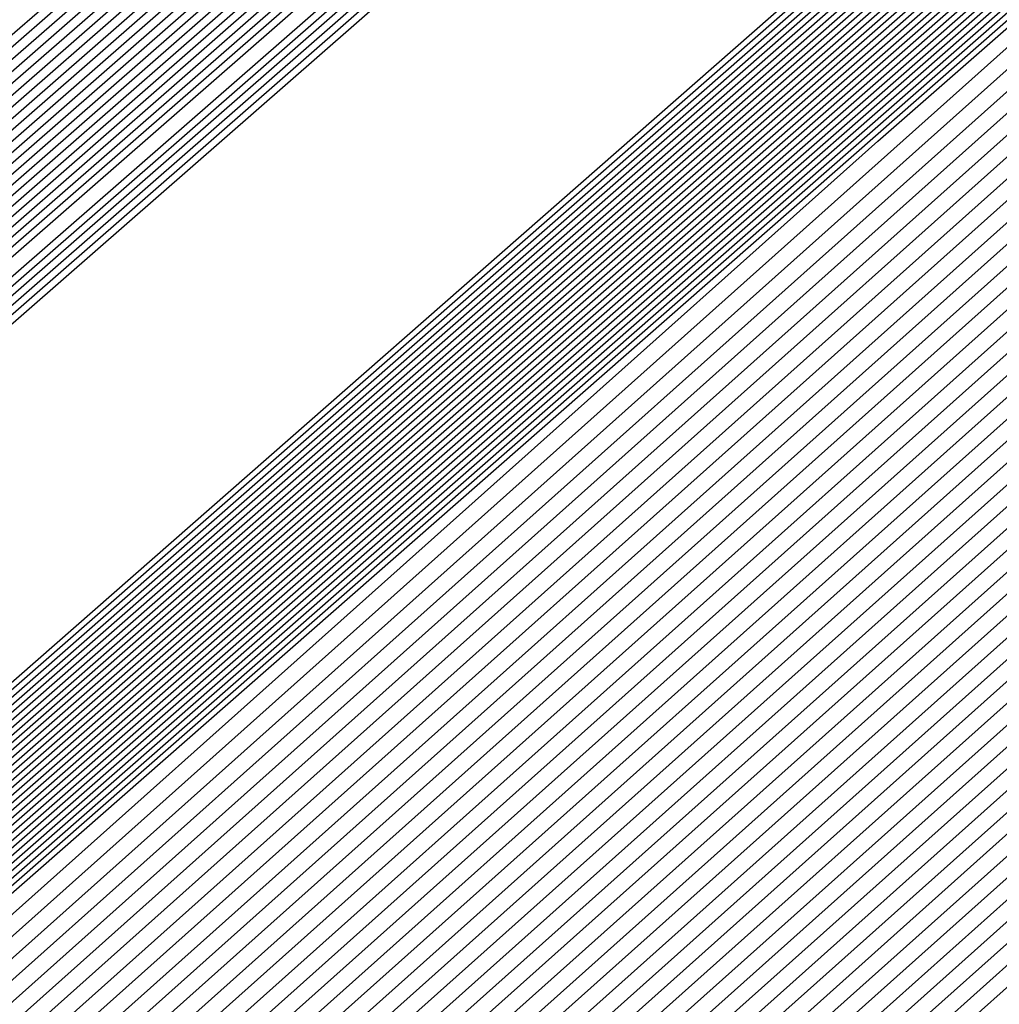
# Model space of a CAD drawing. Extents: x 3249832 to 3255657, y 13789405 to 13793316.
# Tile 738 of 1056: x 3253206.699 to 3253206.827, y 13791255.981 to 13791256.11. Entities that reach past the tile are written whole.
import ezdxf

# ---------------------------------------------------------------- set-up
doc = ezdxf.new("R2010")
doc.units = 0
doc.header["$LTSCALE"] = 100
doc.header["$MEASUREMENT"] = 0
for name, color, linetype in [('GRATIO_03231_CON', 1, 'CONTINUOUS'), ('GRATIO_0323_ICON', 1, 'CONTINUOUS'), ('TARGETS_EAST', 7, 'CONTINUOUS')]:
    doc.layers.add(name, color=color, linetype=linetype)

# ---------------------------------------------------------------- blocks, each defined once
blk = doc.blocks.new('Gratio_032316_contours')
at = {"layer": 'GRATIO_03231_CON', "color": 1, "linetype": 'Continuous', "flags": 128}
for points in [[(3253179.55027, 13791232.39503), (3253186.87441, 13791238.77001), (3253201.4775, 13791251.51898), (3253219.20823, 13791267.00714), (3253234.45763, 13791280.32933), (3253243.00028, 13791287.79153), (3253246.14511, 13791290.5444), (3253246.5846, 13791290.94974), (3253247.02187, 13791291.379), (3253250.20254, 13791294.24212), (3253258.88285, 13791301.95866), (3253274.44262, 13791315.73867), (3253292.7559, 13791331.95413), (3253308.32028, 13791345.76753)], [(3253180.16544, 13791232.93802), (3253187.28488, 13791239.13155), (3253201.72516, 13791251.73678), (3253219.33902, 13791267.12228), (3253234.51314, 13791280.37862), (3253243.01644, 13791287.80647), (3253246.14668, 13791290.54676), (3253246.58389, 13791290.95054), (3253247.01645, 13791291.37639), (3253250.16633, 13791294.21318), (3253258.7639, 13791301.85732), (3253274.17605, 13791315.50724), (3253292.31584, 13791331.56933), (3253307.73285, 13791345.25198)], [(3253180.78061, 13791233.481), (3253187.69534, 13791239.49309), (3253201.97282, 13791251.95458), (3253219.46981, 13791267.23741), (3253234.56866, 13791280.42791), (3253243.03259, 13791287.8214), (3253246.14825, 13791290.54912), (3253246.58317, 13791290.95133), (3253247.01103, 13791291.37378), (3253250.13013, 13791294.18424), (3253258.64495, 13791301.75599), (3253273.90947, 13791315.27582), (3253291.87577, 13791331.18453), (3253307.14542, 13791344.73643)], [(3253181.39578, 13791234.02399), (3253188.1058, 13791239.85463), (3253202.22048, 13791252.17237), (3253219.6006, 13791267.35254), (3253234.62418, 13791280.4772), (3253243.04874, 13791287.83633), (3253246.14982, 13791290.55149), (3253246.58246, 13791290.95213), (3253247.00561, 13791291.37117), (3253250.09393, 13791294.15529), (3253258.526, 13791301.65465), (3253273.6429, 13791315.0444), (3253291.4357, 13791330.79973), (3253306.55799, 13791344.22088)], [(3253182.62612, 13791235.10996), (3253188.92672, 13791240.5777), (3253202.71581, 13791252.60797), (3253219.86218, 13791267.58281), (3253234.73522, 13791280.57579), (3253243.08105, 13791287.8662), (3253246.15297, 13791290.55621), (3253246.58103, 13791290.95372), (3253246.99477, 13791291.36594), (3253250.02153, 13791294.09741), (3253258.2881, 13791301.45198), (3253273.10975, 13791314.58156), (3253290.55557, 13791330.03014), (3253305.38313, 13791343.18978)], [(3253183.24129, 13791235.65295), (3253189.33718, 13791240.93924), (3253202.96347, 13791252.82577), (3253219.99297, 13791267.69794), (3253234.79073, 13791280.62508), (3253243.0972, 13791287.88113), (3253246.15454, 13791290.55858), (3253246.58032, 13791290.95452), (3253246.98935, 13791291.36333), (3253249.98532, 13791294.06847), (3253258.16915, 13791301.35065), (3253272.84317, 13791314.35013), (3253290.11551, 13791329.64534), (3253304.7957, 13791342.67423)], [(3253189.74764, 13791241.30078), (3253203.21113, 13791253.04357), (3253220.12376, 13791267.81308), (3253234.84625, 13791280.67437), (3253243.11336, 13791287.89607), (3253246.15611, 13791290.56094), (3253246.57961, 13791290.95531), (3253246.98393, 13791291.36072), (3253249.94912, 13791294.03953), (3253258.05019, 13791301.24931), (3253272.5766, 13791314.11871), (3253289.67544, 13791329.26055), (3253304.20827, 13791342.15868)], [(3253190.1581, 13791241.66232), (3253203.45879, 13791253.26136), (3253220.25455, 13791267.92821), (3253234.90177, 13791280.72366), (3253243.12951, 13791287.911), (3253246.15768, 13791290.5633), (3253246.57889, 13791290.95611), (3253246.97851, 13791291.35811), (3253249.91292, 13791294.01058), (3253257.93124, 13791301.14798), (3253272.31002, 13791313.88729), (3253289.23538, 13791328.87575), (3253303.62084, 13791341.64313)], [(3253190.97902, 13791242.38539), (3253203.95411, 13791253.69696), (3253220.51613, 13791268.15847), (3253235.01281, 13791280.82224), (3253243.16182, 13791287.94087), (3253246.16082, 13791290.56803), (3253246.57747, 13791290.9577), (3253246.96767, 13791291.35288), (3253249.84051, 13791293.9527), (3253257.69334, 13791300.94531), (3253271.77687, 13791313.42445), (3253288.35525, 13791328.10615), (3253302.44598, 13791340.61203)], [(3253191.38948, 13791242.74693), (3253204.20177, 13791253.91476), (3253220.64692, 13791268.27361), (3253235.06832, 13791280.87154), (3253243.17797, 13791287.9558), (3253246.1624, 13791290.57039), (3253246.57675, 13791290.9585), (3253246.96225, 13791291.35027), (3253249.80431, 13791293.92376), (3253257.57439, 13791300.84397), (3253271.51029, 13791313.19303), (3253287.91518, 13791327.72135), (3253301.85855, 13791340.09648)], [(3253191.79994, 13791243.10847), (3253204.44943, 13791254.13256), (3253220.77772, 13791268.38874), (3253235.12384, 13791280.92083), (3253243.19412, 13791287.97073), (3253246.16397, 13791290.57276), (3253246.57604, 13791290.95929), (3253246.95683, 13791291.34766), (3253249.76811, 13791293.89481), (3253257.45544, 13791300.74264), (3253271.24372, 13791312.9616), (3253287.47511, 13791327.33655), (3253301.27112, 13791339.58093)], [(3253192.2104, 13791243.47001), (3253204.69709, 13791254.35035), (3253220.90851, 13791268.50387), (3253235.17936, 13791280.97012), (3253243.21028, 13791287.98567), (3253246.16554, 13791290.57512), (3253246.57533, 13791290.96009), (3253246.95142, 13791291.34505), (3253249.73191, 13791293.86587), (3253257.33649, 13791300.6413), (3253270.97714, 13791312.73018), (3253287.03505, 13791326.95176), (3253300.68369, 13791339.06538)], [(3253193.03132, 13791244.19308), (3253205.19242, 13791254.78595), (3253221.17009, 13791268.73414), (3253235.29039, 13791281.0687), (3253243.24258, 13791288.01553), (3253246.16868, 13791290.57985), (3253246.5739, 13791290.96168), (3253246.94058, 13791291.33982), (3253249.6595, 13791293.80799), (3253257.09858, 13791300.43863), (3253270.44399, 13791312.26734), (3253286.15492, 13791326.18216), (3253299.50883, 13791338.03428)], [(3253193.44178, 13791244.55462), (3253205.44008, 13791255.00375), (3253221.30088, 13791268.84927), (3253235.34591, 13791281.11799), (3253243.25874, 13791288.03047), (3253246.17025, 13791290.58221), (3253246.57319, 13791290.96248), (3253246.93516, 13791291.33721), (3253249.6233, 13791293.77904), (3253256.97963, 13791300.3373), (3253270.17741, 13791312.03592), (3253285.71485, 13791325.79737), (3253298.92139, 13791337.51873)], [(3253193.85224, 13791244.91616), (3253205.68774, 13791255.22155), (3253221.43167, 13791268.9644), (3253235.40143, 13791281.16728), (3253243.27489, 13791288.0454), (3253246.17182, 13791290.58457), (3253246.57247, 13791290.96327), (3253246.92974, 13791291.3346), (3253249.5871, 13791293.7501), (3253256.86068, 13791300.23596), (3253269.91084, 13791311.8045), (3253285.27479, 13791325.41257), (3253298.33396, 13791337.00318)], [(3253194.2627, 13791245.2777), (3253205.9354, 13791255.43934), (3253221.56246, 13791269.07954), (3253235.45695, 13791281.21658), (3253243.29104, 13791288.06033), (3253246.17339, 13791290.58694), (3253246.57176, 13791290.96407), (3253246.92432, 13791291.33198), (3253249.55089, 13791293.72116), (3253256.74173, 13791300.13463), (3253269.64426, 13791311.57307), (3253284.83472, 13791325.02777), (3253297.74653, 13791336.48763)], [(3253195.08362, 13791246.00077), (3253206.43072, 13791255.87494), (3253221.82404, 13791269.3098), (3253235.56798, 13791281.31516), (3253243.32335, 13791288.0902), (3253246.17654, 13791290.59166), (3253246.57033, 13791290.96566), (3253246.91348, 13791291.32676), (3253249.47849, 13791293.66327), (3253256.50383, 13791299.93196), (3253269.11111, 13791311.11023), (3253283.95459, 13791324.25817), (3253296.57167, 13791335.45653)]]:
    blk.add_lwpolyline(points, dxfattribs=at)
at = {"layer": 'GRATIO_03231_CON', "color": 5, "linetype": 'Continuous', "flags": 128}
for points in [[(3253178.31993, 13791231.30905), (3253186.05349, 13791238.04694), (3253200.98218, 13791251.08338), (3253218.94665, 13791266.77688), (3253234.34659, 13791280.23075), (3253242.96798, 13791287.76167), (3253246.14197, 13791290.53967), (3253246.58603, 13791290.94815), (3253247.02107, 13791291.37394), (3253250.18182, 13791294.2177), (3253258.80647, 13791301.88356), (3253274.26937, 13791315.56557), (3253292.48955, 13791331.61762), (3253308.02221, 13791345.18354)], [(3253177.70476, 13791230.76607), (3253185.64303, 13791237.6854), (3253200.73452, 13791250.86558), (3253218.81586, 13791266.66175), (3253234.29107, 13791280.18146), (3253242.95182, 13791287.74673), (3253246.1404, 13791290.53731), (3253246.58674, 13791290.94735), (3253247.01436, 13791291.36584), (3253250.12102, 13791294.16091), (3253258.59804, 13791301.69555), (3253273.79626, 13791315.14336), (3253291.70456, 13791330.92064), (3253306.97134, 13791344.25434)], [(3253177.08958, 13791230.22308), (3253185.23257, 13791237.32386), (3253200.48686, 13791250.64779), (3253218.68507, 13791266.54661), (3253234.23556, 13791280.13216), (3253242.93567, 13791287.7318), (3253246.13883, 13791290.53495), (3253246.58745, 13791290.94656), (3253247.00766, 13791291.35773), (3253250.06022, 13791294.10413), (3253258.38961, 13791301.50754), (3253273.32314, 13791314.72115), (3253290.91956, 13791330.22366), (3253305.92046, 13791343.32515)], [(3253176.47441, 13791229.68009), (3253184.82211, 13791236.96232), (3253200.23919, 13791250.42999), (3253218.55428, 13791266.43148), (3253234.18004, 13791280.08287), (3253242.91952, 13791287.71687), (3253246.13725, 13791290.53258), (3253246.58817, 13791290.94576), (3253247.00095, 13791291.34963), (3253249.99942, 13791294.04734), (3253258.18118, 13791301.31953), (3253272.85003, 13791314.29894), (3253290.13456, 13791329.52668), (3253304.86958, 13791342.39595)], [(3253175.24407, 13791228.59412), (3253184.00119, 13791236.23925), (3253199.74387, 13791249.99439), (3253218.2927, 13791266.20121), (3253234.069, 13791279.98429), (3253242.88721, 13791287.687), (3253246.13411, 13791290.52786), (3253246.58959, 13791290.94417), (3253246.98754, 13791291.33342), (3253249.87782, 13791293.93376), (3253257.76432, 13791300.94351), (3253271.9038, 13791313.45451), (3253288.56457, 13791328.13272), (3253302.76783, 13791340.53756)], [(3253196.57706, 13791247.03615), (3253203.47105, 13791253.1938), (3253218.75951, 13791266.60126), (3253234.06971, 13791279.98413), (3253242.88772, 13791287.68662), (3253246.13462, 13791290.52731), (3253246.59031, 13791290.94338), (3253246.98083, 13791291.32532), (3253249.81702, 13791293.87697), (3253257.55589, 13791300.7555), (3253271.43068, 13791313.0323), (3253287.77957, 13791327.43574), (3253301.71695, 13791339.60837)], [(3253196.71057, 13791247.15254), (3253203.58621, 13791253.29381), (3253218.83398, 13791266.66558), (3253234.10345, 13791280.01283), (3253242.89801, 13791287.6948), (3253246.13636, 13791290.52784), (3253246.59102, 13791290.94258), (3253246.97413, 13791291.31721), (3253249.75622, 13791293.82018), (3253257.34746, 13791300.56749), (3253270.95757, 13791312.61009), (3253286.99457, 13791326.73875), (3253300.66608, 13791338.67918)], [(3253196.84408, 13791247.26894), (3253203.70137, 13791253.39382), (3253218.90845, 13791266.7299), (3253234.13718, 13791280.04153), (3253242.9083, 13791287.70297), (3253246.13809, 13791290.52836), (3253246.59174, 13791290.94178), (3253246.96742, 13791291.30911), (3253249.69542, 13791293.76339), (3253257.13903, 13791300.37948), (3253270.48445, 13791312.18788), (3253286.20957, 13791326.04177), (3253299.6152, 13791337.74998)], [(3253197.11109, 13791247.50174), (3253203.93169, 13791253.59384), (3253219.0574, 13791266.85855), (3253234.20465, 13791280.09892), (3253242.92888, 13791287.71932), (3253246.14156, 13791290.52941), (3253246.59316, 13791290.94019), (3253246.95401, 13791291.2929), (3253249.57383, 13791293.64981), (3253256.72217, 13791300.00346), (3253269.53822, 13791311.34346), (3253284.63958, 13791324.64781), (3253297.51345, 13791335.89159)], [(3253197.2446, 13791247.61813), (3253204.04685, 13791253.69384), (3253219.13187, 13791266.92287), (3253234.23839, 13791280.12762), (3253242.93918, 13791287.72749), (3253246.1433, 13791290.52994), (3253246.59388, 13791290.9394), (3253246.9473, 13791291.28479), (3253249.51303, 13791293.59302), (3253256.51374, 13791299.81545), (3253269.06511, 13791310.92125), (3253283.85458, 13791323.95083), (3253296.46257, 13791334.9624)], [(3253197.37811, 13791247.73453), (3253204.16201, 13791253.79385), (3253219.20635, 13791266.98719), (3253234.27212, 13791280.15631), (3253242.94947, 13791287.73567), (3253246.14503, 13791290.53046), (3253246.59459, 13791290.9386), (3253246.9406, 13791291.27669), (3253249.45223, 13791293.53623), (3253256.30531, 13791299.62744), (3253268.59199, 13791310.49904), (3253283.06958, 13791323.25385), (3253295.41169, 13791334.0332)], [(3253197.51162, 13791247.85093), (3253204.27717, 13791253.89386), (3253219.28082, 13791267.05151), (3253234.30586, 13791280.18501), (3253242.95976, 13791287.74384), (3253246.14676, 13791290.53099), (3253246.5953, 13791290.9378), (3253246.93389, 13791291.26859), (3253249.39143, 13791293.47944), (3253256.09688, 13791299.43942), (3253268.11888, 13791310.07683), (3253282.28459, 13791322.55687), (3253294.36082, 13791333.10401)], [(3253197.77863, 13791248.08372), (3253204.50749, 13791254.09388), (3253219.42977, 13791267.18016), (3253234.37333, 13791280.2424), (3253242.98034, 13791287.76019), (3253246.15023, 13791290.53204), (3253246.59673, 13791290.93621), (3253246.92048, 13791291.25238), (3253249.26983, 13791293.36586), (3253255.68002, 13791299.0634), (3253267.17265, 13791309.2324), (3253280.71459, 13791321.16291), (3253292.25906, 13791331.24562), (3253298.86322, 13791336.86351)], [(3253197.91214, 13791248.20012), (3253204.62265, 13791254.19388), (3253219.50424, 13791267.24448), (3253234.40706, 13791280.2711), (3253242.99064, 13791287.76837), (3253246.15197, 13791290.53257), (3253246.59744, 13791290.93542), (3253246.91378, 13791291.24427), (3253249.20903, 13791293.30907), (3253255.47159, 13791298.87539), (3253266.69953, 13791308.81019), (3253279.9296, 13791320.46593), (3253291.20819, 13791330.31643), (3253297.66843, 13791335.81202)], [(3253198.04565, 13791248.31651), (3253204.73781, 13791254.29389), (3253219.57872, 13791267.3088), (3253234.4408, 13791280.2998), (3253243.00093, 13791287.77654), (3253246.1537, 13791290.53309), (3253246.59816, 13791290.93462), (3253246.90707, 13791291.23617), (3253249.14823, 13791293.25228), (3253255.26316, 13791298.68738), (3253266.22642, 13791308.38798), (3253279.1446, 13791319.76895), (3253290.15731, 13791329.38723), (3253296.47364, 13791334.76054)], [(3253198.17916, 13791248.43291), (3253204.85297, 13791254.3939), (3253219.65319, 13791267.37312), (3253234.47453, 13791280.32849), (3253243.01122, 13791287.78471), (3253246.15544, 13791290.53362), (3253246.59887, 13791290.93382), (3253246.90036, 13791291.22806), (3253249.08743, 13791293.19549), (3253255.05473, 13791298.49937), (3253265.7533, 13791307.96577), (3253278.3596, 13791319.07197), (3253289.10643, 13791328.45804), (3253295.27885, 13791333.70905)], [(3253198.44617, 13791248.6657), (3253205.08329, 13791254.59392), (3253219.80214, 13791267.50177), (3253234.542, 13791280.38589), (3253243.0318, 13791287.80106), (3253246.15891, 13791290.53467), (3253246.6003, 13791290.93223), (3253246.88695, 13791291.21186), (3253248.96583, 13791293.08191), (3253254.63787, 13791298.12335), (3253264.80707, 13791307.12135), (3253276.7896, 13791317.678), (3253287.00468, 13791326.59965), (3253292.88927, 13791331.60608), (3253295.95133, 13791334.07094)], [(3253198.57968, 13791248.7821), (3253205.19845, 13791254.69392), (3253219.87661, 13791267.56609), (3253234.57574, 13791280.41459), (3253243.04209, 13791287.80924), (3253246.16064, 13791290.53519), (3253246.60101, 13791290.93144), (3253246.88025, 13791291.20375), (3253248.90503, 13791293.02512), (3253254.42944, 13791297.93534), (3253264.33396, 13791306.69914), (3253276.00461, 13791316.98102), (3253285.9538, 13791325.67045), (3253291.69448, 13791330.55459), (3253294.7416, 13791333.01142)], [(3253198.71319, 13791248.8985), (3253205.31361, 13791254.79393), (3253219.95108, 13791267.63041), (3253234.60947, 13791280.44328), (3253243.05239, 13791287.81741), (3253246.16237, 13791290.53572), (3253246.60172, 13791290.93064), (3253246.87354, 13791291.19565), (3253248.84423, 13791292.96834), (3253254.22101, 13791297.74733), (3253263.86084, 13791306.27693), (3253275.21961, 13791316.28404), (3253284.90293, 13791324.74126), (3253290.49969, 13791329.50311), (3253293.53187, 13791331.9519)], [(3253198.8467, 13791249.0149), (3253205.42877, 13791254.89394), (3253220.02556, 13791267.69473), (3253234.64321, 13791280.47198), (3253243.06268, 13791287.82558), (3253246.16411, 13791290.53624), (3253246.60244, 13791290.92984), (3253246.86684, 13791291.18754), (3253248.78343, 13791292.91155), (3253254.01258, 13791297.55932), (3253263.38773, 13791305.85472), (3253274.43461, 13791315.58706), (3253283.85205, 13791323.81207), (3253289.3049, 13791328.45162), (3253292.32214, 13791330.89237), (3253295.39879, 13791333.38715)], [(3253199.11371, 13791249.24769), (3253205.65909, 13791255.09396), (3253220.17451, 13791267.82338), (3253234.71068, 13791280.52937), (3253243.08326, 13791287.84193), (3253246.16758, 13791290.53729), (3253246.60386, 13791290.92825), (3253246.85342, 13791291.17133), (3253248.66183, 13791292.79797), (3253253.59572, 13791297.1833), (3253262.4415, 13791305.01029), (3253272.86462, 13791314.1931), (3253281.7503, 13791321.95368), (3253286.91532, 13791326.34865), (3253289.90268, 13791328.77333), (3253293.18693, 13791331.45768)], [(3253199.24722, 13791249.36409), (3253205.77425, 13791255.19397), (3253220.24898, 13791267.8877), (3253234.74441, 13791280.55807), (3253243.09355, 13791287.85011), (3253246.16931, 13791290.53782), (3253246.60458, 13791290.92746), (3253246.84672, 13791291.16323), (3253248.60103, 13791292.74118), (3253253.38729, 13791296.99529), (3253261.96839, 13791304.58808), (3253272.07962, 13791313.49612), (3253280.69942, 13791321.02448), (3253285.72053, 13791325.29717), (3253288.69295, 13791327.71381), (3253292.081, 13791330.49295), (3253297.61917, 13791335.1971)], [(3253199.38073, 13791249.48048), (3253205.88941, 13791255.29397), (3253220.32345, 13791267.95202), (3253234.77815, 13791280.58677), (3253243.10385, 13791287.85828), (3253246.17105, 13791290.53834), (3253246.60529, 13791290.92666), (3253246.84001, 13791291.15513), (3253248.54023, 13791292.68439), (3253253.17886, 13791296.80728), (3253261.49527, 13791304.16587), (3253271.29462, 13791312.79914), (3253279.64854, 13791320.09529), (3253284.52574, 13791324.24568), (3253287.48322, 13791326.65429), (3253290.97507, 13791329.52822), (3253296.71525, 13791334.41022)], [(3253199.51424, 13791249.59688), (3253206.00457, 13791255.39398), (3253220.39793, 13791268.01634), (3253234.81188, 13791280.61546), (3253243.11414, 13791287.86646), (3253246.17278, 13791290.53887), (3253246.606, 13791290.92586), (3253246.83331, 13791291.14702), (3253248.47943, 13791292.6276), (3253252.97044, 13791296.61927), (3253261.02215, 13791303.74366), (3253270.50962, 13791312.10216), (3253278.59767, 13791319.16609), (3253283.33095, 13791323.1942), (3253286.27349, 13791325.59476), (3253289.86914, 13791328.56348), (3253295.81132, 13791333.62334)], [(3253199.78125, 13791249.82967), (3253206.23489, 13791255.594), (3253220.54687, 13791268.14499), (3253234.87935, 13791280.67286), (3253243.13472, 13791287.8828), (3253246.17625, 13791290.53992), (3253246.60743, 13791290.92427), (3253246.8199, 13791291.13081), (3253248.35784, 13791292.51402), (3253252.55358, 13791296.24325), (3253260.07593, 13791302.89924), (3253268.93963, 13791310.70819), (3253276.49591, 13791317.3077), (3253280.94137, 13791321.09123), (3253283.85403, 13791323.47572), (3253287.65728, 13791326.63402), (3253294.00347, 13791332.04958)], [(3253199.91476, 13791249.94607), (3253206.35005, 13791255.69401), (3253220.62135, 13791268.20931), (3253234.91309, 13791280.70156), (3253243.14501, 13791287.89098), (3253246.17798, 13791290.54045), (3253246.60814, 13791290.92348), (3253246.81319, 13791291.12271), (3253248.29704, 13791292.45723), (3253252.34515, 13791296.05524), (3253259.60281, 13791302.47703), (3253268.15463, 13791310.01121), (3253275.44504, 13791316.37851), (3253279.74658, 13791320.03974), (3253282.6443, 13791322.4162), (3253286.55135, 13791325.66929), (3253293.09954, 13791331.2627), (3253300.79521, 13791337.86923)], [(3253200.04827, 13791250.06247), (3253206.46521, 13791255.79401), (3253220.69582, 13791268.27363), (3253234.94682, 13791280.73025), (3253243.15531, 13791287.89915), (3253246.17972, 13791290.54097), (3253246.60886, 13791290.92268), (3253246.80649, 13791291.1146), (3253248.23624, 13791292.40044), (3253252.13672, 13791295.86723), (3253259.1297, 13791302.05482), (3253267.36963, 13791309.31423), (3253274.39416, 13791315.44932), (3253278.55179, 13791318.98826), (3253281.43456, 13791321.35667), (3253285.44542, 13791324.70455), (3253292.19561, 13791330.47582), (3253300.12972, 13791337.29016)], [(3253200.18178, 13791250.17887), (3253206.58037, 13791255.89402), (3253220.77029, 13791268.33795), (3253234.98056, 13791280.75895), (3253243.1656, 13791287.90733), (3253246.18145, 13791290.5415), (3253246.60957, 13791290.92188), (3253246.79978, 13791291.1065), (3253248.17544, 13791292.34365), (3253251.92829, 13791295.67922), (3253258.65658, 13791301.63261), (3253266.58464, 13791308.61725), (3253273.34328, 13791314.52012), (3253277.357, 13791317.93677), (3253280.22483, 13791320.29715), (3253284.33949, 13791323.73982), (3253291.29169, 13791329.68894), (3253299.46423, 13791336.71108)], [(3253200.44879, 13791250.41166), (3253206.81069, 13791256.09404), (3253220.91924, 13791268.4666), (3253235.04803, 13791280.81634), (3253243.18618, 13791287.92368), (3253246.18492, 13791290.54255), (3253246.611, 13791290.92029), (3253246.78637, 13791291.09029), (3253248.05384, 13791292.23007), (3253251.51143, 13791295.3032), (3253257.71035, 13791300.78818), (3253265.01464, 13791307.22329), (3253271.24153, 13791312.66173), (3253274.96742, 13791315.8338), (3253277.80537, 13791318.17811), (3253282.12763, 13791321.81036), (3253289.48383, 13791328.11518), (3253298.13324, 13791335.55292)], [(3253200.5823, 13791250.52806), (3253206.92586, 13791256.19405), (3253220.99372, 13791268.53092), (3253235.08176, 13791280.84504), (3253243.19647, 13791287.93185), (3253246.18666, 13791290.54307), (3253246.61171, 13791290.9195), (3253246.77966, 13791291.08219), (3253247.99304, 13791292.17328), (3253251.303, 13791295.11519), (3253257.23724, 13791300.36597), (3253264.22964, 13791306.52631), (3253270.19065, 13791311.73254), (3253273.77263, 13791314.78231), (3253276.59564, 13791317.11859), (3253281.0217, 13791320.84562), (3253288.57991, 13791327.3283), (3253297.46775, 13791334.97385)], [(3253200.71581, 13791250.64445), (3253207.04102, 13791256.29406), (3253221.06819, 13791268.59524), (3253235.1155, 13791280.87374), (3253243.20676, 13791287.94002), (3253246.18839, 13791290.5436), (3253246.61242, 13791290.9187), (3253246.77296, 13791291.07408), (3253247.93224, 13791292.11649), (3253251.09457, 13791294.92718), (3253256.76412, 13791299.94376), (3253263.44465, 13791305.82933), (3253269.13978, 13791310.80334), (3253272.57784, 13791313.73083), (3253275.38591, 13791316.05906), (3253279.91577, 13791319.88089), (3253287.67598, 13791326.54142), (3253296.80226, 13791334.39477)], [(3253200.84932, 13791250.76085), (3253207.15618, 13791256.39406), (3253221.14266, 13791268.65956), (3253235.14923, 13791280.90243), (3253243.21706, 13791287.9482), (3253246.19012, 13791290.54412), (3253246.61314, 13791290.9179), (3253246.76625, 13791291.06598), (3253247.87144, 13791292.0597), (3253250.88614, 13791294.73917), (3253256.29101, 13791299.52155), (3253262.65965, 13791305.13235), (3253268.0889, 13791309.87415), (3253271.38305, 13791312.67934), (3253274.17618, 13791314.99954), (3253278.80984, 13791318.91616), (3253286.77206, 13791325.75454), (3253296.13677, 13791333.81569)], [(3253201.11633, 13791250.99365), (3253207.3865, 13791256.59408), (3253221.29161, 13791268.78821), (3253235.2167, 13791280.95983), (3253243.23764, 13791287.96455), (3253246.19359, 13791290.54517), (3253246.61456, 13791290.91631), (3253246.75284, 13791291.04977), (3253247.74984, 13791291.94612), (3253250.46928, 13791294.36315), (3253255.34478, 13791298.67713), (3253261.08965, 13791303.73839), (3253265.98715, 13791308.01576), (3253268.99347, 13791310.57637), (3253271.75672, 13791312.8805), (3253276.59798, 13791316.9867), (3253284.9642, 13791324.18078), (3253294.80578, 13791332.65754)], [(3253201.24984, 13791251.11004), (3253207.50166, 13791256.69409), (3253221.36608, 13791268.85253), (3253235.25044, 13791280.98852), (3253243.24793, 13791287.97272), (3253246.19533, 13791290.5457), (3253246.61528, 13791290.91552), (3253246.74613, 13791291.04167), (3253247.68904, 13791291.88933), (3253250.26085, 13791294.17514), (3253254.87166, 13791298.25492), (3253260.30466, 13791303.04141), (3253264.93627, 13791307.08657), (3253267.79868, 13791309.52489), (3253270.54699, 13791311.82097), (3253275.49205, 13791316.02196), (3253284.06028, 13791323.3939), (3253294.14029, 13791332.07846)], [(3253201.38335, 13791251.22644), (3253207.61682, 13791256.7941), (3253221.44056, 13791268.91685), (3253235.28417, 13791281.01722), (3253243.25822, 13791287.9809), (3253246.19706, 13791290.54622), (3253246.61599, 13791290.91472), (3253246.73943, 13791291.03356), (3253247.62824, 13791291.83254), (3253250.05242, 13791293.98713), (3253254.39855, 13791297.83271), (3253259.51966, 13791302.34443), (3253263.88539, 13791306.15737), (3253266.60389, 13791308.4734), (3253269.33726, 13791310.76145), (3253274.38613, 13791315.05723), (3253283.15635, 13791322.60702), (3253293.4748, 13791331.49938)], [(3253201.51686, 13791251.34284), (3253207.73198, 13791256.8941), (3253221.51503, 13791268.98117), (3253235.31791, 13791281.04592), (3253243.26852, 13791287.98907), (3253246.1988, 13791290.54675), (3253246.6167, 13791290.91393), (3253246.73272, 13791291.02546), (3253247.56744, 13791291.77576), (3253249.84399, 13791293.79912), (3253253.92543, 13791297.41049), (3253258.73466, 13791301.64744), (3253262.83452, 13791305.22818), (3253265.4091, 13791307.42192), (3253268.12753, 13791309.70193), (3253273.2802, 13791314.0925), (3253282.25242, 13791321.82014), (3253292.80931, 13791330.9203), (3253301.81088, 13791338.63068)], [(3253201.78387, 13791251.57563), (3253207.9623, 13791257.09412), (3253221.66398, 13791269.10982), (3253235.38538, 13791281.10331), (3253243.2891, 13791288.00542), (3253246.20227, 13791290.5478), (3253246.61813, 13791290.91233), (3253246.71931, 13791291.00925), (3253247.44584, 13791291.66218), (3253249.42713, 13791293.4231), (3253252.9792, 13791296.56607), (3253257.16467, 13791300.25348), (3253260.73276, 13791303.36979), (3253263.01952, 13791305.31895), (3253265.70807, 13791307.58288), (3253271.06834, 13791312.16303), (3253280.44457, 13791320.24638), (3253291.47832, 13791329.76215), (3253300.88547, 13791337.82513)], [(3253201.91738, 13791251.69203), (3253208.07746, 13791257.19413), (3253221.73845, 13791269.17414), (3253235.41911, 13791281.13201), (3253243.29939, 13791288.01359), (3253246.204, 13791290.54832), (3253246.61884, 13791290.91154), (3253246.71261, 13791291.00114), (3253247.38504, 13791291.60539), (3253249.2187, 13791293.23509), (3253252.50609, 13791296.14386), (3253256.37967, 13791299.5565), (3253259.68189, 13791302.44059), (3253261.82473, 13791304.26746), (3253264.49834, 13791306.52336), (3253269.96241, 13791311.1983), (3253279.54064, 13791319.4595), (3253290.81283, 13791329.18307), (3253300.42277, 13791337.42236)], [(3253202.05089, 13791251.80842), (3253208.19262, 13791257.29414), (3253221.81293, 13791269.23846), (3253235.45285, 13791281.16071), (3253243.30968, 13791288.02177), (3253246.20573, 13791290.54885), (3253246.61956, 13791290.91074), (3253246.7059, 13791290.99304), (3253247.32424, 13791291.5486), (3253249.01027, 13791293.04708), (3253252.03297, 13791295.72165), (3253255.59467, 13791298.85952), (3253258.63101, 13791301.5114), (3253260.62994, 13791303.21597), (3253263.28861, 13791305.46384), (3253268.85648, 13791310.23357), (3253278.63672, 13791318.67262), (3253290.14734, 13791328.60399), (3253299.96006, 13791337.01958)], [(3253222.18973, 13791268.9562), (3253208.47101, 13791257.20698), (3253202.18439, 13791251.92482), (3253202.18439, 13791251.92482), (3253208.30778, 13791257.39414), (3253221.8874, 13791269.30278)], [(3253222.33685, 13791269.08692), (3253208.70035, 13791257.40813), (3253202.45141, 13791252.15761), (3253202.45141, 13791252.15761), (3253208.5381, 13791257.59416), (3253222.03635, 13791269.43142)], [(3253222.41042, 13791269.15229), (3253208.81502, 13791257.50869), (3253202.58492, 13791252.27401), (3253202.58492, 13791252.27401), (3253208.65326, 13791257.69417), (3253222.11082, 13791269.49575)], [(3253222.48398, 13791269.21765), (3253208.92969, 13791257.60926), (3253202.71843, 13791252.39041), (3253202.71843, 13791252.39041), (3253208.76842, 13791257.79418), (3253222.18529, 13791269.56007)], [(3253222.55754, 13791269.28301), (3253209.04436, 13791257.70983), (3253202.85194, 13791252.50681), (3253202.85193, 13791252.50681), (3253208.88358, 13791257.89419), (3253222.25977, 13791269.62439)], [(3253222.70467, 13791269.41374), (3253209.2737, 13791257.91097), (3253203.11895, 13791252.7396), (3253203.11895, 13791252.7396), (3253209.1139, 13791258.0942), (3253222.40871, 13791269.75304)], [(3253222.77823, 13791269.4791), (3253209.38837, 13791258.01154), (3253203.25246, 13791252.856), (3253203.25246, 13791252.856), (3253209.22906, 13791258.19421), (3253222.48319, 13791269.81736)], [(3253222.8518, 13791269.54447), (3253209.50304, 13791258.11211), (3253203.38597, 13791252.97239), (3253203.38597, 13791252.97239), (3253209.34422, 13791258.29422), (3253222.55766, 13791269.88168)], [(3253222.92536, 13791269.60983), (3253209.61771, 13791258.21268), (3253203.51947, 13791253.08879), (3253203.51947, 13791253.08879), (3253209.45938, 13791258.39423), (3253222.63214, 13791269.946)], [(3253294.55593, 13791331.78482), (3253282.65133, 13791321.30274), (3253268.6032, 13791309.01445), (3253256.6338, 13791298.60027), (3253249.91373, 13791292.81609), (3253247.40711, 13791290.71997), (3253247.02638, 13791290.44557), (3253246.62867, 13791290.09727), (3253243.8498, 13791287.66252), (3253236.27025, 13791281.09954), (3253223.07249, 13791269.74056), (3253209.84706, 13791258.41382), (3253203.78649, 13791253.32159), (3253203.78649, 13791253.32159), (3253209.68971, 13791258.59423), (3253222.78114, 13791270.07458), (3253235.89161, 13791281.53353), (3253243.79641, 13791288.43297), (3253249.04881, 13791292.99861), (3253256.14655, 13791299.14707), (3253268.13516, 13791309.52901), (3253282.25127, 13791321.73092), (3253294.2793, 13791332.07331)], [(3253294.30341, 13791331.56698), (3253282.46184, 13791321.1404), (3253268.48808, 13791308.91717), (3253256.58203, 13791298.55815), (3253249.89752, 13791292.80461), (3253247.40414, 13791290.71961), (3253247.02543, 13791290.44664), (3253246.629, 13791290.09938), (3253243.85878, 13791287.67218), (3253236.30279, 13791281.1296), (3253223.14605, 13791269.80592), (3253209.96173, 13791258.51439), (3253203.92, 13791253.43798), (3253203.92, 13791253.43798), (3253209.80487, 13791258.69424), (3253222.85565, 13791270.13885), (3253235.92547, 13791281.56208), (3253243.80512, 13791288.43921), (3253249.03601, 13791292.98573), (3253256.09723, 13791299.1022), (3253268.02248, 13791309.42905), (3253282.06389, 13791321.56632), (3253294.02824, 13791331.85395)], [(3253294.05089, 13791331.34915), (3253282.27235, 13791320.97806), (3253268.37296, 13791308.8199), (3253256.53026, 13791298.51602), (3253249.8813, 13791292.79314), (3253247.40117, 13791290.71925), (3253247.02448, 13791290.44772), (3253246.62933, 13791290.10149), (3253243.86776, 13791287.68184), (3253236.33533, 13791281.15966), (3253223.21961, 13791269.87129), (3253210.0764, 13791258.61496), (3253204.05351, 13791253.55438), (3253204.05351, 13791253.55438), (3253209.92004, 13791258.79424), (3253222.93017, 13791270.20313), (3253235.95934, 13791281.59062), (3253243.81382, 13791288.44544), (3253249.02321, 13791292.97286), (3253256.04791, 13791299.05733), (3253267.90979, 13791309.32909), (3253281.87651, 13791321.40172), (3253293.77719, 13791331.63458)], [(3253293.79837, 13791331.13131), (3253282.08285, 13791320.81572), (3253268.25784, 13791308.72262), (3253256.47849, 13791298.4739), (3253249.86508, 13791292.78166), (3253247.39821, 13791290.71889), (3253247.02354, 13791290.4488), (3253246.62966, 13791290.1036), (3253243.87675, 13791287.6915), (3253236.36787, 13791281.18972), (3253223.29318, 13791269.93665), (3253210.19107, 13791258.71553), (3253204.18702, 13791253.67078), (3253204.18701, 13791253.67078), (3253210.0352, 13791258.89424), (3253223.00468, 13791270.26741), (3253235.9932, 13791281.61917), (3253243.82253, 13791288.45167), (3253249.01041, 13791292.95999), (3253255.9986, 13791299.01245), (3253267.79711, 13791309.22914), (3253281.68913, 13791321.23712), (3253293.52613, 13791331.41522)], [(3253281.70387, 13791320.49104), (3253268.02759, 13791308.52807), (3253256.37495, 13791298.38965), (3253249.83265, 13791292.75871), (3253247.39227, 13791290.71816), (3253247.02165, 13791290.45095), (3253246.63032, 13791290.10782), (3253243.89471, 13791287.71083), (3253236.43295, 13791281.24983), (3253223.4403, 13791270.06738), (3253210.42041, 13791258.91666), (3253204.45403, 13791253.90357), (3253204.45403, 13791253.90357), (3253210.2655, 13791259.09429), (3253223.15342, 13791270.39627), (3253236.05998, 13791281.67732), (3253243.49467, 13791288.16911), (3253246.23629, 13791290.55891), (3253246.63094, 13791290.89792), (3253246.97688, 13791291.19282), (3253249.38096, 13791293.27243), (3253255.90221, 13791298.92109), (3253267.57241, 13791309.02875), (3253281.31446, 13791320.90786)], [(3253281.51437, 13791320.3287), (3253267.91246, 13791308.4308), (3253256.32319, 13791298.34753), (3253249.81643, 13791292.74723), (3253247.38931, 13791290.7178), (3253247.0207, 13791290.45203), (3253246.63065, 13791290.10993), (3253243.90369, 13791287.72049), (3253236.4655, 13791281.27989), (3253223.51387, 13791270.13274), (3253210.53508, 13791259.01723), (3253204.58754, 13791254.01997), (3253204.58754, 13791254.01997), (3253210.38066, 13791259.1943), (3253223.22789, 13791270.4606), (3253236.0937, 13791281.70603), (3253243.50493, 13791288.17732), (3253246.23793, 13791290.55953), (3253246.63143, 13791290.89735), (3253246.97568, 13791291.19044), (3253249.36691, 13791293.25849), (3253255.85289, 13791298.87622), (3253267.45972, 13791308.92879), (3253281.12708, 13791320.74326)], [(3253281.32488, 13791320.16636), (3253267.79734, 13791308.33352), (3253256.27142, 13791298.30541), (3253249.80022, 13791292.73576), (3253247.38634, 13791290.71744), (3253247.01976, 13791290.4531), (3253246.63098, 13791290.11204), (3253243.91267, 13791287.73015), (3253236.49804, 13791281.30995), (3253223.58743, 13791270.1981), (3253210.64975, 13791259.1178), (3253204.72105, 13791254.13636), (3253204.72105, 13791254.13637), (3253210.49582, 13791259.2943), (3253223.30236, 13791270.52492), (3253236.12742, 13791281.73474), (3253243.51518, 13791288.18552), (3253246.23956, 13791290.56015), (3253246.63193, 13791290.89678), (3253246.97448, 13791291.18805), (3253249.35287, 13791293.24455), (3253255.80356, 13791298.83135), (3253267.34704, 13791308.82884), (3253280.9397, 13791320.57865)], [(3253281.13539, 13791320.00402), (3253267.68222, 13791308.23625), (3253256.21965, 13791298.26328), (3253249.784, 13791292.72428), (3253247.38337, 13791290.71708), (3253247.01881, 13791290.45418), (3253246.63131, 13791290.11416), (3253243.92165, 13791287.73981), (3253236.53058, 13791281.34001), (3253223.66099, 13791270.26347), (3253210.76442, 13791259.21837), (3253204.85455, 13791254.25276), (3253204.85455, 13791254.25276), (3253210.61098, 13791259.39431), (3253223.37683, 13791270.58925), (3253236.16114, 13791281.76345), (3253243.52543, 13791288.19373), (3253246.2412, 13791290.56077), (3253246.63242, 13791290.89621), (3253246.97329, 13791291.18567), (3253249.33882, 13791293.23061), (3253255.75424, 13791298.78648), (3253267.23435, 13791308.72888), (3253280.75231, 13791320.41405)], [(3253267.45197, 13791308.0417), (3253256.11611, 13791298.17904), (3253249.75157, 13791292.70133), (3253247.37744, 13791290.71635), (3253247.01692, 13791290.45633), (3253246.63197, 13791290.11838), (3253243.93961, 13791287.75913), (3253236.59567, 13791281.40012), (3253223.80812, 13791270.3942), (3253210.99376, 13791259.41951), (3253205.12157, 13791254.48556), (3253205.12157, 13791254.48556), (3253210.84129, 13791259.59433), (3253223.52577, 13791270.7179), (3253236.22858, 13791281.82086), (3253243.54593, 13791288.21014), (3253246.24446, 13791290.562), (3253246.6334, 13791290.89508), (3253246.97089, 13791291.1809), (3253249.31072, 13791293.20273), (3253255.65559, 13791298.69674), (3253267.00898, 13791308.52897)], [(3253267.33685, 13791307.94442), (3253256.06434, 13791298.13691), (3253249.73535, 13791292.68985), (3253247.37447, 13791290.71599), (3253247.01598, 13791290.45741), (3253246.6323, 13791290.12049), (3253243.9486, 13791287.76879), (3253236.62821, 13791281.43018), (3253223.88168, 13791270.45956), (3253211.10843, 13791259.52008), (3253205.25508, 13791254.60195), (3253205.25508, 13791254.60195), (3253210.95645, 13791259.69434), (3253223.60023, 13791270.78223), (3253236.2623, 13791281.84957), (3253243.55619, 13791288.21834), (3253246.2461, 13791290.56262), (3253246.63389, 13791290.89451), (3253246.96969, 13791291.17852), (3253249.29667, 13791293.18879), (3253255.60626, 13791298.65187), (3253266.8963, 13791308.42902)], [(3253267.22172, 13791307.84715), (3253256.01257, 13791298.09479), (3253249.71913, 13791292.67838), (3253247.37151, 13791290.71563), (3253247.01503, 13791290.45848), (3253246.63263, 13791290.1226), (3253243.95758, 13791287.77846), (3253236.66075, 13791281.46024), (3253223.95525, 13791270.52492), (3253211.2231, 13791259.62065), (3253205.38858, 13791254.71835), (3253205.38859, 13791254.71835), (3253211.07161, 13791259.79435), (3253223.6747, 13791270.84655), (3253236.29602, 13791281.87828), (3253243.56644, 13791288.22655), (3253246.24773, 13791290.56324), (3253246.63439, 13791290.89394), (3253246.9685, 13791291.17613), (3253249.28262, 13791293.17485), (3253255.55694, 13791298.607), (3253266.78361, 13791308.32906)], [(3253267.1066, 13791307.74987), (3253255.96081, 13791298.05266), (3253249.70292, 13791292.6669), (3253247.36854, 13791290.71526), (3253247.01409, 13791290.45956), (3253246.63296, 13791290.12471), (3253243.96656, 13791287.78812), (3253236.69329, 13791281.49029), (3253224.02881, 13791270.59029), (3253211.33777, 13791259.72122), (3253205.52209, 13791254.83475), (3253205.52209, 13791254.83475), (3253211.18677, 13791259.89435), (3253223.74917, 13791270.91088), (3253236.32974, 13791281.90699), (3253243.57669, 13791288.23475), (3253246.24937, 13791290.56386), (3253246.63488, 13791290.89337), (3253246.9673, 13791291.17375), (3253249.26858, 13791293.16091), (3253255.50762, 13791298.56213), (3253266.67093, 13791308.22911)], [(3253266.87636, 13791307.55532), (3253255.85727, 13791297.96842), (3253249.67048, 13791292.64395), (3253247.36261, 13791290.71454), (3253247.01219, 13791290.46171), (3253246.63362, 13791290.12893), (3253243.98452, 13791287.80744), (3253236.75838, 13791281.55041), (3253224.17594, 13791270.72101), (3253211.56711, 13791259.92236), (3253205.78911, 13791255.06754), (3253205.78911, 13791255.06754), (3253211.41709, 13791260.09437), (3253223.89811, 13791271.03953), (3253236.39717, 13791281.9644), (3253243.59719, 13791288.25117), (3253246.25263, 13791290.56509), (3253246.63586, 13791290.89224), (3253246.96491, 13791291.16898), (3253249.24048, 13791293.13303), (3253255.40897, 13791298.4724), (3253266.44556, 13791308.0292)], [(3253266.76123, 13791307.45805), (3253255.8055, 13791297.92629), (3253249.65427, 13791292.63247), (3253247.35964, 13791290.71418), (3253247.01125, 13791290.46279), (3253246.63395, 13791290.13104), (3253243.9935, 13791287.8171), (3253236.79092, 13791281.58047), (3253224.2495, 13791270.78638), (3253211.68179, 13791260.02293), (3253205.92262, 13791255.18394), (3253205.92262, 13791255.18394), (3253211.53225, 13791260.19438), (3253223.97258, 13791271.10386), (3253236.43089, 13791281.99311), (3253243.60744, 13791288.25937), (3253246.25427, 13791290.56571), (3253246.63635, 13791290.89167), (3253246.96371, 13791291.1666), (3253249.22643, 13791293.11909), (3253255.35964, 13791298.42753), (3253266.33287, 13791307.92924)], [(3253266.64611, 13791307.36077), (3253255.75373, 13791297.88417), (3253249.63805, 13791292.621), (3253247.35667, 13791290.71382), (3253247.0103, 13791290.46387), (3253246.63428, 13791290.13316), (3253244.00248, 13791287.82676), (3253236.82346, 13791281.61053), (3253224.32306, 13791270.85174), (3253211.79646, 13791260.1235), (3253206.05613, 13791255.30034), (3253206.05613, 13791255.30033), (3253211.64741, 13791260.29439), (3253224.04705, 13791271.16818), (3253236.46461, 13791282.02182), (3253243.6177, 13791288.26758), (3253246.2559, 13791290.56633), (3253246.63684, 13791290.8911), (3253246.96251, 13791291.16422), (3253249.21238, 13791293.10515), (3253255.31032, 13791298.38266), (3253266.22019, 13791307.82929)], [(3253266.53099, 13791307.2635), (3253255.70196, 13791297.84205), (3253249.62183, 13791292.60952), (3253247.35371, 13791290.71345), (3253247.00936, 13791290.46494), (3253246.63461, 13791290.13527), (3253244.01147, 13791287.83642), (3253236.856, 13791281.64058), (3253224.39663, 13791270.9171), (3253211.91113, 13791260.22407), (3253206.18963, 13791255.41673), (3253206.18963, 13791255.41673), (3253211.76257, 13791260.3944), (3253224.12152, 13791271.23251), (3253236.49833, 13791282.05053), (3253243.62795, 13791288.27578), (3253246.25754, 13791290.56695), (3253246.63734, 13791290.89054), (3253246.96131, 13791291.16183), (3253249.19833, 13791293.09121), (3253255.26099, 13791298.33779), (3253266.1075, 13791307.72933)]]:
    blk.add_lwpolyline(points, dxfattribs=at)
at = {"layer": 'GRATIO_0323_ICON', "color": 7, "linetype": 'Continuous', "flags": 128}
for points in [[(3253175.85924, 13791229.13711), (3253184.41165, 13791236.60078), (3253199.99153, 13791250.21219), (3253218.42349, 13791266.31635), (3253234.12452, 13791280.03358), (3253242.90336, 13791287.70193), (3253246.13568, 13791290.53022), (3253246.58888, 13791290.94497), (3253246.99424, 13791291.34152), (3253249.93862, 13791293.99055), (3253257.97275, 13791301.13152), (3253272.37691, 13791313.87673), (3253289.34956, 13791328.8297), (3253303.81871, 13791341.46676)], [(3253182.01095, 13791234.56698), (3253188.51626, 13791240.21616), (3253202.46814, 13791252.39017), (3253219.73139, 13791267.46768), (3253234.6797, 13791280.5265), (3253243.0649, 13791287.85127), (3253246.1514, 13791290.55385), (3253246.58175, 13791290.95293), (3253247.00019, 13791291.36856), (3253250.05773, 13791294.12635), (3253258.40705, 13791301.55332), (3253273.37632, 13791314.81298), (3253290.99564, 13791330.41494), (3253305.97056, 13791343.70533)], [(3253196.97758, 13791247.38534), (3253203.81653, 13791253.49383), (3253218.98293, 13791266.79423), (3253234.17092, 13791280.07022), (3253242.91859, 13791287.71115), (3253246.13983, 13791290.52889), (3253246.59245, 13791290.94099), (3253246.96072, 13791291.301), (3253249.63462, 13791293.7066), (3253256.9306, 13791300.19147), (3253270.01134, 13791311.76567), (3253285.42458, 13791325.34479), (3253298.56432, 13791336.82079)], [(3253197.64512, 13791247.96732), (3253204.39233, 13791253.99387), (3253219.3553, 13791267.11584), (3253234.33959, 13791280.21371), (3253242.97005, 13791287.75202), (3253246.1485, 13791290.53152), (3253246.59602, 13791290.93701), (3253246.92719, 13791291.26048), (3253249.33063, 13791293.42265), (3253255.88845, 13791299.25141), (3253267.64576, 13791309.65462), (3253281.49959, 13791321.85989), (3253293.30994, 13791332.17482)], [(3253198.31266, 13791248.54931), (3253204.96813, 13791254.49391), (3253219.72766, 13791267.43745), (3253234.50827, 13791280.35719), (3253243.02151, 13791287.79289), (3253246.15717, 13791290.53414), (3253246.59958, 13791290.93303), (3253246.89366, 13791291.21996), (3253249.02663, 13791293.1387), (3253254.8463, 13791298.31136), (3253265.28019, 13791307.54356), (3253277.5746, 13791318.37498), (3253288.05556, 13791327.52884), (3253294.08406, 13791332.65756)], [(3253190.56856, 13791242.02386), (3253203.70645, 13791253.47916), (3253220.38534, 13791268.04334), (3253234.95729, 13791280.77295), (3253243.14566, 13791287.92593), (3253246.15925, 13791290.56567), (3253246.57818, 13791290.95691), (3253246.97309, 13791291.35549), (3253249.87672, 13791293.98164), (3253257.81229, 13791301.04664), (3253272.04344, 13791313.65587), (3253288.79531, 13791328.49095), (3253303.03341, 13791341.12758)], [(3253198.9802, 13791249.13129), (3253205.54393, 13791254.99395), (3253220.10003, 13791267.75905), (3253234.67694, 13791280.50068), (3253243.07297, 13791287.83376), (3253246.16584, 13791290.53677), (3253246.60315, 13791290.92905), (3253246.86013, 13791291.17944), (3253248.72263, 13791292.85476), (3253253.80415, 13791297.37131), (3253262.91461, 13791305.43251), (3253273.64961, 13791314.89008), (3253282.80117, 13791322.88287), (3253288.11011, 13791327.40014), (3253291.11241, 13791329.83285), (3253294.29286, 13791332.42241)], [(3253199.64774, 13791249.71328), (3253206.11974, 13791255.49399), (3253220.4724, 13791268.08067), (3253234.84562, 13791280.64416), (3253243.12443, 13791287.87463), (3253246.17452, 13791290.53939), (3253246.60672, 13791290.92507), (3253246.8266, 13791291.13892), (3253248.41864, 13791292.57081), (3253252.76201, 13791296.43126), (3253260.54904, 13791303.32145), (3253269.72463, 13791311.40518), (3253277.54679, 13791318.2369), (3253282.13616, 13791322.14271), (3253285.06376, 13791324.53524), (3253288.76321, 13791327.59875), (3253294.90739, 13791332.83646)], [(3253200.31528, 13791250.29526), (3253206.69554, 13791255.99403), (3253220.84477, 13791268.40227), (3253235.01429, 13791280.78765), (3253243.17589, 13791287.9155), (3253246.18319, 13791290.54202), (3253246.61028, 13791290.92109), (3253246.79307, 13791291.0984), (3253248.11464, 13791292.28686), (3253251.71986, 13791295.49121), (3253258.18347, 13791301.21039), (3253265.79964, 13791307.92027), (3253272.29241, 13791313.59093), (3253276.16221, 13791316.88528), (3253279.0151, 13791319.23763), (3253283.23356, 13791322.77509), (3253290.38776, 13791328.90206), (3253298.79874, 13791336.132)], [(3253192.62086, 13791243.83154), (3253204.94475, 13791254.56815), (3253221.0393, 13791268.61901), (3253235.23488, 13791281.01941), (3253243.22643, 13791288.0006), (3253246.16711, 13791290.57748), (3253246.57461, 13791290.96089), (3253246.946, 13791291.34243), (3253249.6957, 13791293.83693), (3253257.21754, 13791300.53997), (3253270.71056, 13791312.49876), (3253286.59498, 13791326.56696), (3253300.09626, 13791338.54983)], [(3253200.98282, 13791250.87725), (3253207.27134, 13791256.49407), (3253221.21714, 13791268.72389), (3253235.18297, 13791280.93113), (3253243.22735, 13791287.95637), (3253246.19186, 13791290.54465), (3253246.61385, 13791290.91711), (3253246.75955, 13791291.05787), (3253247.81064, 13791292.00291), (3253250.67771, 13791294.55116), (3253255.81789, 13791299.09934), (3253261.87465, 13791304.43537), (3253267.03802, 13791308.94496), (3253270.18826, 13791311.62786), (3253272.96645, 13791313.94002), (3253277.70391, 13791317.95143), (3253285.86813, 13791324.96766), (3253295.47128, 13791333.23661)], [(3253201.65036, 13791251.45923), (3253207.84714, 13791256.99411), (3253221.5895, 13791269.04549), (3253235.35164, 13791281.07462), (3253243.27881, 13791287.99724), (3253246.20053, 13791290.54727), (3253246.61742, 13791290.91313), (3253246.72602, 13791291.01735), (3253247.50664, 13791291.71897), (3253249.63556, 13791293.61111), (3253253.45232, 13791296.98828), (3253257.94966, 13791300.95046), (3253261.78364, 13791304.29898), (3253264.21431, 13791306.37043), (3253266.9178, 13791308.64241), (3253272.17427, 13791313.12777), (3253281.3485, 13791321.03326), (3253292.14381, 13791330.34122), (3253301.34818, 13791338.22791)], [(3253194.67316, 13791245.63924), (3253206.18306, 13791255.65714), (3253221.69325, 13791269.19467), (3253235.51247, 13791281.26587), (3253243.3072, 13791288.07527), (3253246.17497, 13791290.5893), (3253246.57105, 13791290.96487), (3253246.9189, 13791291.32937), (3253249.51469, 13791293.69222), (3253256.62278, 13791300.03329), (3253269.37769, 13791311.34165), (3253284.39466, 13791324.64297), (3253297.1591, 13791335.97208)], [(3253222.26329, 13791269.02156), (3253208.58568, 13791257.30755), (3253202.3179, 13791252.04122), (3253202.3179, 13791252.04122), (3253208.42294, 13791257.49415), (3253221.96187, 13791269.36711)], [(3253222.63111, 13791269.34838), (3253209.15903, 13791257.8104), (3253202.98544, 13791252.6232), (3253202.98544, 13791252.6232), (3253208.99874, 13791257.99419), (3253222.33424, 13791269.68871)], [(3253294.80845, 13791332.00265), (3253282.84083, 13791321.46507), (3253268.71833, 13791309.11172), (3253256.68557, 13791298.6424), (3253249.92995, 13791292.82756), (3253247.41007, 13791290.72034), (3253247.02732, 13791290.44449), (3253246.62834, 13791290.09516), (3253243.84082, 13791287.65286), (3253236.2377, 13791281.06949), (3253222.99892, 13791269.67519), (3253209.73238, 13791258.31325), (3253203.65298, 13791253.20519), (3253203.65298, 13791253.20519), (3253209.57454, 13791258.49423), (3253222.70663, 13791270.0103), (3253235.85774, 13791281.50498), (3253243.7877, 13791288.42674), (3253249.0616, 13791293.01148), (3253256.19586, 13791299.19195), (3253268.24784, 13791309.62896), (3253282.43865, 13791321.89552), (3253294.53035, 13791332.29267)], [(3253281.89336, 13791320.65338), (3253268.14271, 13791308.62535), (3253256.42672, 13791298.43178), (3253249.84887, 13791292.77018), (3253247.39524, 13791290.71852), (3253247.02259, 13791290.44987), (3253246.62999, 13791290.10571), (3253243.88573, 13791287.70117), (3253236.40041, 13791281.21978), (3253223.36674, 13791270.00201), (3253210.30574, 13791258.8161), (3253204.32052, 13791253.78717), (3253204.32052, 13791253.78717), (3253210.15034, 13791258.99428), (3253223.07895, 13791270.33195), (3253236.02626, 13791281.64861), (3253243.48442, 13791288.1609), (3253246.23466, 13791290.5583), (3253246.63045, 13791290.89848), (3253246.97808, 13791291.1952), (3253249.39501, 13791293.28637), (3253255.95153, 13791298.96595), (3253267.68509, 13791309.1287), (3253281.50184, 13791321.07246)], [(3253280.94589, 13791319.84168), (3253267.5671, 13791308.13897), (3253256.16788, 13791298.22116), (3253249.76778, 13791292.7128), (3253247.38041, 13791290.71671), (3253247.01787, 13791290.45526), (3253246.63164, 13791290.11627), (3253243.93063, 13791287.74947), (3253236.56312, 13791281.37006), (3253223.73456, 13791270.32883), (3253210.87909, 13791259.31894), (3253204.98806, 13791254.36916), (3253204.98806, 13791254.36916), (3253210.72614, 13791259.49432), (3253223.4513, 13791270.65358), (3253236.19486, 13791281.79216), (3253243.53568, 13791288.20193), (3253246.24283, 13791290.56139), (3253246.63291, 13791290.89565), (3253246.97209, 13791291.18328), (3253249.32477, 13791293.21667), (3253255.70491, 13791298.74161), (3253267.12167, 13791308.62893), (3253280.56493, 13791320.24945)], [(3253266.99148, 13791307.6526), (3253255.90904, 13791298.01054), (3253249.6867, 13791292.65542), (3253247.36557, 13791290.7149), (3253247.01314, 13791290.46064), (3253246.63329, 13791290.12682), (3253243.97554, 13791287.79778), (3253236.72583, 13791281.52035), (3253224.10237, 13791270.65565), (3253211.45244, 13791259.82179), (3253205.6556, 13791254.95114), (3253205.6556, 13791254.95114), (3253211.30193, 13791259.99436), (3253223.82364, 13791270.9752), (3253236.36345, 13791281.93569), (3253243.58694, 13791288.24296), (3253246.251, 13791290.56448), (3253246.63537, 13791290.89281), (3253246.9661, 13791291.17137), (3253249.25453, 13791293.14697), (3253255.45829, 13791298.51727), (3253266.55824, 13791308.12915)], [(3253266.41586, 13791307.16622), (3253255.65019, 13791297.79992), (3253249.60562, 13791292.59805), (3253247.35074, 13791290.71309), (3253247.00841, 13791290.46602), (3253246.63494, 13791290.13738), (3253244.02045, 13791287.84608), (3253236.88854, 13791281.67064), (3253224.47019, 13791270.98247), (3253212.0258, 13791260.32464), (3253206.32314, 13791255.53313), (3253206.32314, 13791255.53313), (3253211.87773, 13791260.49441), (3253224.19599, 13791271.29683), (3253236.53205, 13791282.07923), (3253243.6382, 13791288.28399), (3253246.25917, 13791290.56757), (3253246.63783, 13791290.88997), (3253246.96012, 13791291.15945), (3253249.18429, 13791293.07727), (3253255.21167, 13791298.29292), (3253265.99481, 13791307.62938)]]:
    blk.add_lwpolyline(points, dxfattribs=at)

msp = doc.modelspace()

# ---------------------------------------------------------------- block references
at = {"layer": 'TARGETS_EAST'}
msp.add_blockref('Gratio_032316_contours', (0, 0), dxfattribs=at)

doc.saveas('drawing.dxf')
